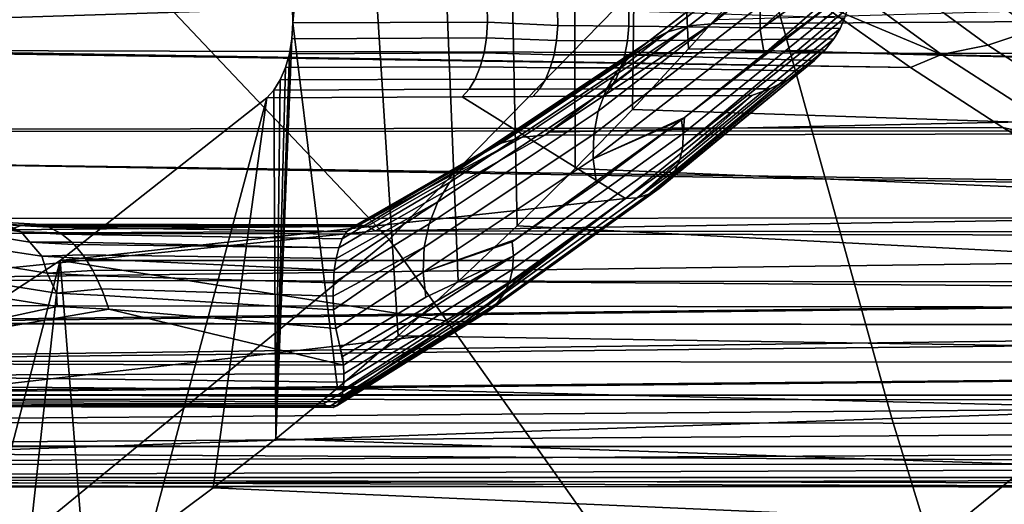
# Model space of a CAD drawing. Header units: metres. Extents: x -240 to 45, y -77 to 27.
# Tile 414 of 656: x -175.608 to -174.452, y -5.869 to -5.3. Entities that reach past the tile are written whole.
import ezdxf

# ---------------------------------------------------------------- set-up
doc = ezdxf.new("R2010")
doc.units = ezdxf.units.M
doc.layers.add('solid_102011X2', color=7, linetype='CONTINUOUS')

msp = doc.modelspace()

# ---------------------------------------------------------------- linework, layer by layer
at = {"layer": 'solid_102011X2'}
for points in [[(-174.757553, -5.261898, 299.296997), (-174.822418, -5.33463, 299.189056), (-174.874329, -4.24858, 299.102661), (-174.792664, -4.140142, 299.238586)], [(-174.888412, -5.405573, 299.079224), (-174.955566, -5.47485, 298.967468), (-174.958755, -4.354021, 298.962158), (-174.874329, -4.24858, 299.102661)], [(-174.888412, -5.405573, 299.079224), (-174.874329, -4.24858, 299.102661), (-174.822418, -5.33463, 299.189056)], [(-174.023788, -5.499332, 309.536682), (-174.571213, -4.941859, 308.426849), (-174.055435, -4.325553, 308.833588), (-173.421371, -4.889576, 310.015717)], [(-174.955566, -5.47485, 298.967468), (-175.023834, -5.542314, 298.853851), (-175.045975, -4.456494, 298.816986), (-174.958755, -4.354021, 298.962158)], [(-175.17421, -5.558501, 307.936584), (-175.707748, -4.995234, 306.818787), (-175.198181, -4.372285, 307.225128), (-174.571213, -4.941859, 308.426849)], [(-175.023834, -5.542314, 298.853851), (-175.093124, -5.607799, 298.738556), (-175.13588, -4.555586, 298.667389), (-175.045975, -4.456494, 298.816986)], [(-175.093124, -5.607799, 298.738556), (-175.163452, -5.67138, 298.62149), (-175.228394, -4.651095, 298.513397), (-175.13588, -4.555586, 298.667389)], [(-175.287628, -5.285416, 298.414825), (-175.228394, -4.651095, 298.513397), (-175.287079, -5.304049, 298.415741)], [(-175.163452, -5.67138, 298.62149), (-175.234848, -5.733016, 298.502655), (-175.287079, -5.304049, 298.415741), (-175.228394, -4.651095, 298.513397)], [(-174.848129, -4.761007, 347.797546), (-176.691635, -4.814331, 346.432526), (-176.562241, -5.3279, 346.281921), (-174.722214, -5.268893, 347.646942)], [(-174.780319, -6.113339, 308.881348), (-175.17421, -5.558501, 307.936584), (-174.571213, -4.941859, 308.426849), (-174.023788, -5.499332, 309.536682)], [(-175.930893, -6.179678, 307.266846), (-176.311295, -5.618965, 306.317657), (-175.707748, -4.995234, 306.818787), (-175.17421, -5.558501, 307.936584)], [(-178.174957, -5.156924, 291.743896), (-174.668152, -5.28115, 289.996704), (-174.561707, -5.356472, 290.173859), (-177.989868, -5.300267, 292.051941)], [(-174.869278, -5.325684, 297.421753), (-174.846573, -5.314421, 297.403259), (-174.654022, -5.165652, 297.723724), (-174.676437, -5.176699, 297.742706)], [(-174.846573, -5.314421, 297.403259), (-174.821732, -5.307549, 297.385345), (-174.629333, -5.158914, 297.705536), (-174.654022, -5.165652, 297.723724)], [(-174.821732, -5.307549, 297.385345), (-174.795288, -5.305195, 297.368591), (-174.629333, -5.158914, 297.705536)], [(-174.629333, -5.158914, 297.705536), (-174.795288, -5.305195, 297.368591), (-174.788452, -5.300263, 297.380005)], [(-174.416885, -5.312344, 290.061249), (-174.579437, -5.193245, 289.790741), (-174.526062, -5.168911, 289.77005), (-174.364029, -5.287633, 290.039703)], [(-174.889297, -5.341063, 297.440399), (-174.869278, -5.325684, 297.421753), (-174.676437, -5.176699, 297.742706), (-174.69606, -5.191782, 297.761993)], [(-174.906097, -5.360178, 297.458771), (-174.889297, -5.341063, 297.440399), (-174.69606, -5.191782, 297.761993), (-174.712402, -5.21053, 297.781128)], [(-174.795288, -5.305195, 297.368591), (-171.414566, -5.281319, 295.411591), (-171.310242, -5.201414, 295.585205), (-174.788452, -5.300263, 297.380005)], [(-174.470932, -5.330262, 290.086304), (-174.633835, -5.21089, 289.815186), (-174.579437, -5.193245, 289.790741), (-174.416885, -5.312344, 290.061249)], [(-170.958588, -5.321913, 299.077545), (-170.737427, -5.211436, 299.088623), (-178.045395, -5.225366, 303.461823)], [(-174.919312, -5.38256, 297.476349), (-174.906097, -5.360178, 297.458771), (-174.712402, -5.21053, 297.781128), (-174.725052, -5.232481, 297.799652)], [(-174.738251, -5.311832, 297.847076), (-174.738129, -5.283763, 297.833038), (-174.637772, -5.205101, 298.005066), (-174.639252, -5.222873, 298.010468)], [(-172.867676, -5.210632, 348.987518), (-174.722214, -5.268893, 347.646942), (-174.583664, -5.768664, 347.481232), (-172.73291, -5.704881, 348.821838)], [(-174.525314, -5.34111, 290.114502), (-174.688446, -5.221573, 289.842987), (-174.633835, -5.21089, 289.815186), (-174.470932, -5.330262, 290.086304)], [(-171.013687, -5.349365, 299.073975), (-170.958588, -5.321913, 299.077545), (-178.045395, -5.225366, 303.461823), (-178.139725, -5.329855, 303.381866)], [(-174.738251, -5.311832, 297.847076), (-174.639252, -5.222873, 298.010468), (-174.638519, -5.239838, 298.016296)], [(-174.525314, -5.34111, 290.114502), (-174.668152, -5.28115, 289.996704), (-174.688446, -5.221573, 289.842987)], [(-174.928574, -5.407656, 297.492767), (-174.919312, -5.38256, 297.476349), (-174.725052, -5.232481, 297.799652), (-174.733704, -5.257093, 297.817108)], [(-174.738251, -5.311832, 297.847076), (-174.638519, -5.239838, 298.016296), (-174.635849, -5.25517, 298.022095), (-174.733551, -5.340217, 297.85965)], [(-174.933685, -5.434848, 297.507568), (-174.928574, -5.407656, 297.492767), (-174.733704, -5.257093, 297.817108), (-174.738129, -5.283763, 297.833038)], [(-174.757553, -5.261898, 299.296997), (-172.80246, -5.297648, 298.050781), (-172.979126, -5.376948, 297.993103), (-174.822418, -5.33463, 299.189056)], [(-174.733551, -5.340217, 297.85965), (-174.635849, -5.25517, 298.022095), (-174.634216, -5.265704, 298.026001)], [(-174.722214, -5.268893, 347.646942), (-176.562241, -5.3279, 346.281921), (-176.419846, -5.833262, 346.116211), (-174.583664, -5.768664, 347.481232)], [(-174.826981, -5.415114, 297.704193), (-174.634216, -5.265704, 298.026001), (-174.634171, -5.276036, 298.029266), (-174.828598, -5.434059, 297.704437)], [(-174.826981, -5.415114, 297.704193), (-174.733551, -5.340217, 297.85965), (-174.634216, -5.265704, 298.026001)], [(-175.058533, -5.303115, 298.280914), (-175.059128, -5.284519, 298.280029), (-175.287628, -5.285416, 298.414825), (-175.287079, -5.304049, 298.415741)], [(-174.976273, -5.289025, 298.232605), (-175.059128, -5.284519, 298.280029), (-175.058533, -5.303115, 298.280914), (-174.976074, -5.306917, 298.232666)], [(-174.985962, -5.43248, 297.05127), (-171.521011, -5.356629, 295.234436), (-171.414566, -5.281319, 295.411591), (-174.795288, -5.305195, 297.368591)], [(-174.934525, -5.463469, 297.520416), (-174.933685, -5.434848, 297.507568), (-174.738129, -5.283763, 297.833038), (-174.738251, -5.311832, 297.847076)], [(-174.829269, -5.449702, 297.712097), (-174.828598, -5.434059, 297.704437), (-174.634171, -5.276036, 298.029266), (-174.635742, -5.286941, 298.032196)], [(-174.525314, -5.34111, 290.114502), (-174.561707, -5.356472, 290.173859), (-174.668152, -5.28115, 289.996704)], [(-174.892639, -5.290241, 298.184021), (-174.976273, -5.289025, 298.232605), (-174.976074, -5.306917, 298.232666), (-174.892654, -5.307874, 298.183868)], [(-174.892639, -5.290241, 298.184021), (-174.892654, -5.307874, 298.183868), (-174.644409, -5.310412, 298.036926), (-174.639084, -5.298393, 298.03479)], [(-174.829269, -5.449702, 297.712097), (-174.635742, -5.286941, 298.032196), (-174.639084, -5.298393, 298.03479)], [(-177.982635, -5.305471, 292.063965), (-177.989868, -5.300267, 292.051941), (-174.561707, -5.356472, 290.173859)], [(-177.792435, -5.432434, 292.380524), (-177.982635, -5.305471, 292.063965), (-174.561707, -5.356472, 290.173859), (-174.453217, -5.427042, 290.354431)], [(-175.234848, -5.733016, 298.502655), (-175.307266, -5.79259, 298.382141), (-175.288315, -5.322586, 298.413696), (-175.287079, -5.304049, 298.415741)], [(-175.059692, -5.321586, 298.278809), (-175.058533, -5.303115, 298.280914), (-175.287079, -5.304049, 298.415741), (-175.288315, -5.322586, 298.413696)], [(-174.976074, -5.306917, 298.232666), (-175.058533, -5.303115, 298.280914), (-175.059692, -5.321586, 298.278809), (-174.977463, -5.324553, 298.22998)], [(-174.821732, -5.307549, 297.385345), (-174.846573, -5.314421, 297.403259), (-175.042694, -5.445063, 297.076874), (-175.01767, -5.438078, 297.059265)], [(-174.821732, -5.307549, 297.385345), (-175.01767, -5.438078, 297.059265), (-174.991196, -5.435708, 297.042572)], [(-174.821732, -5.307549, 297.385345), (-174.991196, -5.435708, 297.042572), (-174.985962, -5.43248, 297.05127)], [(-174.821732, -5.307549, 297.385345), (-174.985962, -5.43248, 297.05127), (-174.795288, -5.305195, 297.368591)], [(-174.892654, -5.307874, 298.183868), (-174.976074, -5.306917, 298.232666), (-174.977463, -5.324553, 298.22998), (-174.894226, -5.325211, 298.181061)], [(-174.892654, -5.307874, 298.183868), (-174.894226, -5.325211, 298.181061), (-174.651917, -5.322813, 298.038544), (-174.644409, -5.310412, 298.036926)], [(-174.829269, -5.449702, 297.712097), (-174.639084, -5.298393, 298.03479), (-174.644409, -5.310412, 298.036926), (-174.832565, -5.464378, 297.720886)], [(-174.846573, -5.314421, 297.403259), (-174.869278, -5.325684, 297.421753), (-175.065674, -5.456512, 297.09491), (-175.042694, -5.445063, 297.076874)], [(-174.738251, -5.311832, 297.847076), (-174.733551, -5.340217, 297.85965), (-174.826981, -5.415114, 297.704193), (-174.934525, -5.463469, 297.520416)], [(-174.838409, -5.477644, 297.73056), (-174.832565, -5.464378, 297.720886), (-174.644409, -5.310412, 298.036926), (-174.651917, -5.322813, 298.038544)], [(-174.305756, -5.436739, 290.361206), (-174.470932, -5.330262, 290.086304), (-174.416885, -5.312344, 290.061249), (-174.25209, -5.418582, 290.335541)], [(-171.173889, -5.429104, 299.061615), (-171.013687, -5.349365, 299.073975), (-178.139725, -5.329855, 303.381866), (-178.235535, -5.432661, 303.299744)], [(-175.307266, -5.79259, 298.382141), (-175.291275, -5.340218, 298.408752), (-175.288315, -5.322586, 298.413696)], [(-175.062576, -5.339291, 298.273804), (-175.059692, -5.321586, 298.278809), (-175.288315, -5.322586, 298.413696), (-175.291275, -5.340218, 298.408752)], [(-174.869278, -5.325684, 297.421753), (-174.889297, -5.341063, 297.440399), (-175.08606, -5.472144, 297.112946), (-175.065674, -5.456512, 297.09491)], [(-174.977463, -5.324553, 298.22998), (-175.059692, -5.321586, 298.278809), (-175.062576, -5.339291, 298.273804), (-174.980423, -5.341368, 298.22464)], [(-174.894226, -5.325211, 298.181061), (-174.977463, -5.324553, 298.22998), (-174.980423, -5.341368, 298.22464), (-174.897339, -5.341712, 298.17569)], [(-174.897339, -5.341712, 298.17569), (-174.661835, -5.335469, 298.03949), (-174.651917, -5.322813, 298.038544), (-174.894226, -5.325211, 298.181061)], [(-174.838409, -5.477644, 297.73056), (-174.651917, -5.322813, 298.038544), (-174.661835, -5.335469, 298.03949)], [(-174.359909, -5.447732, 290.389771), (-174.525314, -5.34111, 290.114502), (-174.470932, -5.330262, 290.086304), (-174.305756, -5.436739, 290.361206)], [(-175.307266, -5.79259, 298.382141), (-175.295914, -5.356573, 298.401031), (-175.291275, -5.340218, 298.408752)], [(-175.067078, -5.355616, 298.266052), (-175.062576, -5.339291, 298.273804), (-175.291275, -5.340218, 298.408752), (-175.295914, -5.356573, 298.401031)], [(-174.889297, -5.341063, 297.440399), (-174.906097, -5.360178, 297.458771), (-175.103348, -5.491575, 297.130493), (-175.08606, -5.472144, 297.112946)], [(-174.980423, -5.341368, 298.22464), (-175.062576, -5.339291, 298.273804), (-175.067078, -5.355616, 298.266052), (-174.984848, -5.356823, 298.216766)], [(-174.897339, -5.341712, 298.17569), (-174.980423, -5.341368, 298.22464), (-174.984848, -5.356823, 298.216766), (-174.901871, -5.356865, 298.167908)], [(-174.897339, -5.341712, 298.17569), (-174.901871, -5.356865, 298.167908), (-174.689514, -5.360302, 298.038757), (-174.674362, -5.348098, 298.039581)], [(-174.897339, -5.341712, 298.17569), (-174.674362, -5.348098, 298.039581), (-174.661835, -5.335469, 298.03949)], [(-174.822418, -5.33463, 299.189056), (-172.987534, -5.380699, 297.990204), (-173.17099, -5.46219, 297.923492), (-174.888412, -5.405573, 299.079224)], [(-174.838409, -5.477644, 297.73056), (-174.661835, -5.335469, 298.03949), (-174.674362, -5.348098, 298.039581), (-174.846634, -5.489095, 297.740845)], [(-174.822418, -5.33463, 299.189056), (-172.979126, -5.376948, 297.993103), (-172.987534, -5.380699, 297.990204)], [(-174.525314, -5.34111, 290.114502), (-174.359909, -5.447732, 290.389771), (-174.453217, -5.427042, 290.354431), (-174.561707, -5.356472, 290.173859)], [(-174.846634, -5.489095, 297.740845), (-174.674362, -5.348098, 298.039581), (-174.689514, -5.360302, 298.038757), (-174.856964, -5.498384, 297.751343)], [(-175.307266, -5.79259, 298.382141), (-175.302048, -5.371004, 298.390839), (-175.295914, -5.356573, 298.401031)], [(-175.067078, -5.355616, 298.266052), (-175.295914, -5.356573, 298.401031), (-175.302048, -5.371004, 298.390839), (-175.073059, -5.369993, 298.255829)], [(-174.906097, -5.360178, 297.458771), (-174.919312, -5.38256, 297.476349), (-175.117096, -5.514325, 297.147186), (-175.103348, -5.491575, 297.130493)], [(-174.984848, -5.356823, 298.216766), (-175.067078, -5.355616, 298.266052), (-175.073059, -5.369993, 298.255829), (-174.990585, -5.370425, 298.206665)], [(-174.991196, -5.435708, 297.042572), (-171.629501, -5.427185, 295.053864), (-171.521011, -5.356629, 295.234436), (-174.985962, -5.43248, 297.05127)], [(-174.901871, -5.356865, 298.167908), (-174.984848, -5.356823, 298.216766), (-174.990585, -5.370425, 298.206665), (-174.9077, -5.370199, 298.157928)], [(-174.901871, -5.356865, 298.167908), (-174.9077, -5.370199, 298.157928), (-174.707153, -5.371564, 298.036896), (-174.689514, -5.360302, 298.038757)], [(-174.856964, -5.498384, 297.751343), (-174.689514, -5.360302, 298.038757), (-174.707153, -5.371564, 298.036896), (-174.86911, -5.505228, 297.761841)], [(-175.080292, -5.381926, 298.2435), (-175.073059, -5.369993, 298.255829), (-175.302048, -5.371004, 298.390839), (-175.309372, -5.38287, 298.378632)], [(-175.307266, -5.79259, 298.382141), (-175.309372, -5.38287, 298.378632), (-175.302048, -5.371004, 298.390839)], [(-174.990585, -5.370425, 298.206665), (-175.073059, -5.369993, 298.255829), (-175.080292, -5.381926, 298.2435), (-174.997452, -5.381737, 298.194611)], [(-174.9077, -5.370199, 298.157928), (-174.990585, -5.370425, 298.206665), (-174.997452, -5.381737, 298.194611), (-174.914627, -5.381299, 298.146118)], [(-174.9077, -5.370199, 298.157928), (-174.914627, -5.381299, 298.146118), (-174.726837, -5.381323, 298.033936), (-174.707153, -5.371564, 298.036896)], [(-174.86911, -5.505228, 297.761841), (-174.707153, -5.371564, 298.036896), (-174.726837, -5.381323, 298.033936), (-174.882675, -5.509419, 297.771942)], [(-175.307266, -5.79259, 298.382141), (-175.380768, -5.850144, 298.259827), (-175.317764, -5.391954, 298.364685), (-175.309372, -5.38287, 298.378632)], [(-175.309372, -5.38287, 298.378632), (-175.317764, -5.391954, 298.364685), (-175.088516, -5.390999, 298.229462), (-175.080292, -5.381926, 298.2435)], [(-174.919312, -5.38256, 297.476349), (-174.928574, -5.407656, 297.492767), (-175.126999, -5.539834, 297.162567), (-175.117096, -5.514325, 297.147186)], [(-174.997452, -5.381737, 298.194611), (-175.080292, -5.381926, 298.2435), (-175.088516, -5.390999, 298.229462), (-175.005234, -5.39039, 298.18103)], [(-174.896576, -5.510295, 297.782501), (-174.747955, -5.389093, 298.029877), (-175.005234, -5.39039, 298.18103), (-175.088516, -5.390999, 298.229462)], [(-174.914627, -5.381299, 298.146118), (-174.997452, -5.381737, 298.194611), (-175.005234, -5.39039, 298.18103), (-174.922455, -5.389818, 298.132812)], [(-174.747955, -5.389093, 298.029877), (-174.922455, -5.389818, 298.132812), (-175.005234, -5.39039, 298.18103)], [(-174.914627, -5.381299, 298.146118), (-174.922455, -5.389818, 298.132812), (-174.747955, -5.389093, 298.029877), (-174.726837, -5.381323, 298.033936)], [(-174.882675, -5.509419, 297.771942), (-174.747955, -5.389093, 298.029877), (-174.896576, -5.510295, 297.782501)], [(-174.882675, -5.509419, 297.771942), (-174.726837, -5.381323, 298.033936), (-174.747955, -5.389093, 298.029877)], [(-175.560333, -5.582982, 297.960968), (-174.896576, -5.510295, 297.782501), (-175.088516, -5.390999, 298.229462), (-175.317764, -5.391954, 298.364685)], [(-175.455292, -5.905663, 298.135773), (-175.530762, -5.95897, 298.010193), (-175.560333, -5.582982, 297.960968), (-175.317764, -5.391954, 298.364685)], [(-175.455292, -5.905663, 298.135773), (-175.317764, -5.391954, 298.364685), (-175.380768, -5.850144, 298.259827)], [(-174.928574, -5.407656, 297.492767), (-174.933685, -5.434848, 297.507568), (-175.132782, -5.567475, 297.176239), (-175.126999, -5.539834, 297.162567)], [(-174.888412, -5.405573, 299.079224), (-173.17099, -5.46219, 297.923492), (-173.352737, -5.541898, 297.850708), (-174.955566, -5.47485, 298.967468)], [(-175.029587, -5.56105, 297.367004), (-174.830582, -5.4179, 297.698181), (-174.828598, -5.434059, 297.704437), (-175.028015, -5.577495, 297.372559)], [(-175.029587, -5.56105, 297.367004), (-174.930573, -5.492482, 297.531769), (-174.830582, -5.4179, 297.698181)], [(-174.934525, -5.463469, 297.520416), (-174.826981, -5.415114, 297.704193), (-174.830582, -5.4179, 297.698181)], [(-174.934525, -5.463469, 297.520416), (-174.830582, -5.4179, 297.698181), (-174.930573, -5.492482, 297.531769)], [(-174.828598, -5.434059, 297.704437), (-174.830582, -5.4179, 297.698181), (-174.826981, -5.415114, 297.704193)], [(-171.383133, -5.533055, 299.040802), (-178.235535, -5.432661, 303.299744), (-178.332809, -5.533798, 303.215485)], [(-171.383133, -5.533055, 299.040802), (-171.173889, -5.429104, 299.061615), (-178.235535, -5.432661, 303.299744)], [(-177.786728, -5.435947, 292.390015), (-177.792435, -5.432434, 292.380524), (-174.453217, -5.427042, 290.354431), (-174.342789, -5.492676, 290.538208)], [(-175.189941, -5.548115, 296.711792), (-171.739914, -5.4928, 294.870117), (-171.629501, -5.427185, 295.053864), (-174.991196, -5.435708, 297.042572)], [(-174.933685, -5.434848, 297.507568), (-174.934525, -5.463469, 297.520416), (-175.134308, -5.596567, 297.187927), (-175.132782, -5.567475, 297.176239)], [(-175.028015, -5.577495, 297.372559), (-174.828598, -5.434059, 297.704437), (-174.829269, -5.449702, 297.712097), (-175.029068, -5.59342, 297.379578)], [(-174.359909, -5.447732, 290.389771), (-174.342789, -5.492676, 290.538208), (-174.453217, -5.427042, 290.354431)], [(-177.786728, -5.435947, 292.390015), (-174.342789, -5.492676, 290.538208), (-174.230545, -5.553219, 290.725006), (-177.588379, -5.548115, 292.720123)], [(-175.042694, -5.445063, 297.076874), (-175.216919, -5.54352, 296.824402), (-175.208939, -5.541282, 296.788055)], [(-175.042694, -5.445063, 297.076874), (-175.065674, -5.456512, 297.09491), (-175.216919, -5.54352, 296.824402)], [(-175.01767, -5.438078, 297.059265), (-175.208939, -5.541282, 296.788055), (-175.19989, -5.542753, 296.750183)], [(-175.01767, -5.438078, 297.059265), (-175.042694, -5.445063, 297.076874), (-175.208939, -5.541282, 296.788055)], [(-175.19989, -5.542753, 296.750183), (-175.189941, -5.548115, 296.711792), (-174.991196, -5.435708, 297.042572), (-175.01767, -5.438078, 297.059265)], [(-175.065674, -5.456512, 297.09491), (-175.08606, -5.472144, 297.112946), (-175.229172, -5.557481, 296.889221), (-175.223679, -5.549092, 296.858337)], [(-175.065674, -5.456512, 297.09491), (-175.223679, -5.549092, 296.858337), (-175.216919, -5.54352, 296.824402)], [(-175.029068, -5.59342, 297.379578), (-174.829269, -5.449702, 297.712097), (-174.832565, -5.464378, 297.720886), (-175.03273, -5.608362, 297.387756)], [(-174.934525, -5.463469, 297.520416), (-174.930573, -5.492482, 297.531769), (-175.025833, -5.558546, 297.37323), (-175.134308, -5.596567, 297.187927)], [(-175.03273, -5.608362, 297.387756), (-174.832565, -5.464378, 297.720886), (-174.838409, -5.477644, 297.73056), (-175.03891, -5.621867, 297.396881)], [(-175.08606, -5.472144, 297.112946), (-175.103348, -5.491575, 297.130493), (-175.233383, -5.568118, 296.916626), (-175.229172, -5.557481, 296.889221)], [(-175.03891, -5.621867, 297.396881), (-174.838409, -5.477644, 297.73056), (-174.846634, -5.489095, 297.740845), (-175.047424, -5.633524, 297.406677)], [(-174.955566, -5.47485, 298.967468), (-173.352737, -5.541898, 297.850708), (-173.531998, -5.619296, 297.772278), (-175.023834, -5.542314, 298.853851)], [(-175.103348, -5.491575, 297.130493), (-175.117096, -5.514325, 297.147186), (-175.236465, -5.580532, 296.940674), (-175.233383, -5.568118, 296.916626)], [(-175.189941, -5.548115, 296.711792), (-171.852142, -5.55332, 294.68335), (-171.739914, -5.4928, 294.870117)], [(-175.047424, -5.633524, 297.406677), (-174.846634, -5.489095, 297.740845), (-174.856964, -5.498384, 297.751343), (-175.057983, -5.642981, 297.416809)], [(-175.029587, -5.56105, 297.367004), (-175.025833, -5.558546, 297.37323), (-174.930573, -5.492482, 297.531769)], [(-175.057983, -5.642981, 297.416809), (-174.856964, -5.498384, 297.751343), (-174.86911, -5.505228, 297.761841), (-175.070297, -5.649948, 297.427002)], [(-174.681534, -6.670349, 309.446228), (-174.780319, -6.113339, 308.881348), (-174.023788, -5.499332, 309.536682), (-173.616226, -6.04834, 310.476532)], [(-175.560333, -5.582982, 297.960968), (-174.99382, -5.582958, 297.620667), (-174.896576, -5.510295, 297.782501)], [(-175.117096, -5.514325, 297.147186), (-175.126999, -5.539834, 297.162567), (-175.239578, -5.609117, 296.978973), (-175.238495, -5.594289, 296.961365)], [(-175.117096, -5.514325, 297.147186), (-175.238495, -5.594289, 296.961365), (-175.236465, -5.580532, 296.940674)], [(-175.083969, -5.654215, 297.43692), (-175.070297, -5.649948, 297.427002), (-174.86911, -5.505228, 297.761841), (-174.882675, -5.509419, 297.771942)], [(-175.083969, -5.654215, 297.43692), (-174.882675, -5.509419, 297.771942), (-174.896576, -5.510295, 297.782501)], [(-175.083969, -5.654215, 297.43692), (-174.896576, -5.510295, 297.782501), (-174.99382, -5.582958, 297.620667)], [(-171.59964, -5.640705, 299.012909), (-171.383133, -5.533055, 299.040802), (-178.332809, -5.533798, 303.215485), (-178.431503, -5.633268, 303.129028)], [(-175.6064, -5.549442, 297.105133), (-175.655502, -5.541869, 297.1297), (-175.67276, -5.533076, 297.105347), (-175.622604, -5.541172, 297.080627)], [(-175.589386, -5.540383, 297.026886), (-175.637009, -5.537668, 297.054199), (-175.651489, -5.538773, 297.027618), (-175.605209, -5.541398, 297.001068)], [(-175.605209, -5.541398, 297.001068), (-175.651489, -5.538773, 297.027618), (-175.644989, -5.546187, 296.990082), (-175.620773, -5.546966, 296.975708)], [(-175.637009, -5.537668, 297.054199), (-175.589386, -5.540383, 297.026886), (-175.575607, -5.543266, 297.049377), (-175.622604, -5.541172, 297.080627)], [(-177.588379, -5.548115, 292.720123), (-174.230545, -5.553219, 290.725006), (-174.116623, -5.608521, 290.914612), (-177.90863, -5.603424, 293.16806)], [(-175.19989, -5.542753, 296.750183), (-175.620773, -5.546966, 296.975708), (-175.735779, -5.603425, 296.784271), (-175.189941, -5.548115, 296.711792)], [(-175.189941, -5.548115, 296.711792), (-175.735779, -5.603425, 296.784271), (-171.852142, -5.55332, 294.68335)], [(-175.649841, -5.552806, 297.157715), (-175.655502, -5.541869, 297.1297), (-175.6064, -5.549442, 297.105133), (-175.596313, -5.56148, 297.131134)], [(-175.575607, -5.543266, 297.049377), (-175.573669, -5.543955, 297.052551), (-175.622604, -5.541172, 297.080627)], [(-175.560898, -5.550391, 297.073395), (-175.6064, -5.549442, 297.105133), (-175.622604, -5.541172, 297.080627), (-175.573669, -5.543955, 297.052551)], [(-175.19989, -5.542753, 296.750183), (-175.605209, -5.541398, 297.001068), (-175.620773, -5.546966, 296.975708)], [(-175.560898, -5.550391, 297.073395), (-175.558426, -5.552031, 297.077454), (-175.6064, -5.549442, 297.105133)], [(-175.546906, -5.561518, 297.096283), (-175.596313, -5.56148, 297.131134), (-175.6064, -5.549442, 297.105133), (-175.558426, -5.552031, 297.077454)], [(-175.208939, -5.541282, 296.788055), (-175.589386, -5.540383, 297.026886), (-175.605209, -5.541398, 297.001068)], [(-175.19989, -5.542753, 296.750183), (-175.208939, -5.541282, 296.788055), (-175.605209, -5.541398, 297.001068)], [(-175.216919, -5.54352, 296.824402), (-175.575607, -5.543266, 297.049377), (-175.589386, -5.540383, 297.026886)], [(-175.208939, -5.541282, 296.788055), (-175.216919, -5.54352, 296.824402), (-175.589386, -5.540383, 297.026886)], [(-175.216919, -5.54352, 296.824402), (-175.223679, -5.549092, 296.858337), (-175.573669, -5.543955, 297.052551), (-175.575607, -5.543266, 297.049377)], [(-175.223679, -5.549092, 296.858337), (-175.560898, -5.550391, 297.073395), (-175.573669, -5.543955, 297.052551)], [(-175.223679, -5.549092, 296.858337), (-175.229172, -5.557481, 296.889221), (-175.558426, -5.552031, 297.077454), (-175.560898, -5.550391, 297.073395)], [(-175.126999, -5.539834, 297.162567), (-175.132782, -5.567475, 297.176239), (-175.239853, -5.624772, 296.993683), (-175.239578, -5.609117, 296.978973)], [(-175.093124, -5.607799, 298.738556), (-175.023834, -5.542314, 298.853851), (-173.531998, -5.619296, 297.772278)], [(-175.83754, -6.742451, 307.83902), (-175.930893, -6.179678, 307.266846), (-175.17421, -5.558501, 307.936584), (-174.780319, -6.113339, 308.881348)], [(-175.852356, -5.654364, 296.590271), (-171.966034, -5.608599, 294.493774), (-171.852142, -5.55332, 294.68335), (-175.735779, -5.603425, 296.784271)], [(-175.582031, -5.578135, 297.152405), (-175.634445, -5.570093, 297.178925), (-175.649841, -5.552806, 297.157715), (-175.596313, -5.56148, 297.131134)], [(-175.546906, -5.561518, 297.096283), (-175.544006, -5.564425, 297.101044), (-175.596313, -5.56148, 297.131134)], [(-175.53392, -5.576413, 297.117554), (-175.582031, -5.578135, 297.152405), (-175.596313, -5.56148, 297.131134), (-175.544006, -5.564425, 297.101044)], [(-175.233383, -5.568118, 296.916626), (-175.546906, -5.561518, 297.096283), (-175.558426, -5.552031, 297.077454), (-175.229172, -5.557481, 296.889221)], [(-175.233383, -5.568118, 296.916626), (-175.544006, -5.564425, 297.101044), (-175.546906, -5.561518, 297.096283)], [(-175.134308, -5.596567, 297.187927), (-175.025833, -5.558546, 297.37323), (-175.029587, -5.56105, 297.367004)], [(-175.134308, -5.596567, 297.187927), (-175.029587, -5.56105, 297.367004), (-175.028015, -5.577495, 297.372559), (-175.131119, -5.626122, 297.198029)], [(-175.633667, -5.588341, 297.203888), (-175.634445, -5.570093, 297.178925), (-175.582031, -5.578135, 297.152405), (-175.575684, -5.597767, 297.174835)], [(-175.236465, -5.580532, 296.940674), (-175.53392, -5.576413, 297.117554), (-175.544006, -5.564425, 297.101044), (-175.233383, -5.568118, 296.916626)], [(-175.132782, -5.567475, 297.176239), (-175.239349, -5.640929, 297.005585), (-175.239853, -5.624772, 296.993683)], [(-175.132782, -5.567475, 297.176239), (-175.134308, -5.596567, 297.187927), (-175.236832, -5.662988, 297.018982), (-175.239349, -5.640929, 297.005585)], [(-175.560333, -5.582982, 297.960968), (-175.81456, -5.749727, 297.537872), (-175.121078, -5.670504, 297.408875), (-175.098495, -5.655583, 297.446442)], [(-175.684433, -6.058805, 297.754425), (-175.762558, -6.105274, 297.62442), (-175.81456, -5.749727, 297.537872), (-175.560333, -5.582982, 297.960968)], [(-175.684433, -6.058805, 297.754425), (-175.560333, -5.582982, 297.960968), (-175.607117, -6.009986, 297.883118)], [(-175.607117, -6.009986, 297.883118), (-175.560333, -5.582982, 297.960968), (-175.530762, -5.95897, 298.010193)], [(-175.53392, -5.576413, 297.117554), (-175.530746, -5.580855, 297.122772), (-175.582031, -5.578135, 297.152405)], [(-175.522186, -5.594762, 297.13678), (-175.575684, -5.597767, 297.174835), (-175.582031, -5.578135, 297.152405), (-175.530746, -5.580855, 297.122772)], [(-175.560333, -5.582982, 297.960968), (-175.098495, -5.655583, 297.446442), (-174.99382, -5.582958, 297.620667)], [(-175.238495, -5.594289, 296.961365), (-175.530746, -5.580855, 297.122772), (-175.53392, -5.576413, 297.117554), (-175.236465, -5.580532, 296.940674)], [(-175.238495, -5.594289, 296.961365), (-175.522186, -5.594762, 297.13678), (-175.530746, -5.580855, 297.122772)], [(-175.131119, -5.626122, 297.198029), (-175.028015, -5.577495, 297.372559), (-175.229004, -5.695818, 297.036438), (-175.231522, -5.685421, 297.030914)], [(-175.028015, -5.577495, 297.372559), (-175.227692, -5.706061, 297.042572), (-175.229004, -5.695818, 297.036438)], [(-175.227249, -5.716156, 297.05011), (-175.227692, -5.706061, 297.042572), (-175.028015, -5.577495, 297.372559), (-175.029068, -5.59342, 297.379578)], [(-175.083969, -5.654215, 297.43692), (-174.99382, -5.582958, 297.620667), (-175.098495, -5.655583, 297.446442)], [(-175.564667, -5.621283, 297.19101), (-175.621643, -5.612521, 297.220032), (-175.633667, -5.588341, 297.203888), (-175.575684, -5.597767, 297.174835)], [(-175.522186, -5.594762, 297.13678), (-175.518921, -5.600943, 297.14212), (-175.575684, -5.597767, 297.174835)], [(-175.238495, -5.594289, 296.961365), (-175.239578, -5.609117, 296.978973), (-175.518921, -5.600943, 297.14212), (-175.522186, -5.594762, 297.13678)], [(-175.134308, -5.596567, 297.187927), (-175.131119, -5.626122, 297.198029), (-175.231522, -5.685421, 297.030914), (-175.236832, -5.662988, 297.018982)], [(-175.227386, -5.725864, 297.059967), (-175.227249, -5.716156, 297.05011), (-175.029068, -5.59342, 297.379578), (-175.03273, -5.608362, 297.387756)], [(-177.90863, -5.603424, 293.16806), (-174.116623, -5.608521, 290.914612), (-174.00116, -5.658421, 291.10675), (-177.792068, -5.654364, 293.362061)], [(-175.970383, -5.699669, 296.39386), (-172.081467, -5.65848, 294.301666), (-171.966034, -5.608599, 294.493774), (-175.857285, -5.656381, 296.582092)], [(-175.852356, -5.654364, 296.590271), (-175.857285, -5.656381, 296.582092), (-171.966034, -5.608599, 294.493774)], [(-175.511978, -5.616178, 297.153534), (-175.564667, -5.621283, 297.19101), (-175.575684, -5.597767, 297.174835), (-175.518921, -5.600943, 297.14212)], [(-175.239853, -5.624772, 296.993683), (-175.511978, -5.616178, 297.153534), (-175.518921, -5.600943, 297.14212), (-175.239578, -5.609117, 296.978973)], [(-175.229752, -5.74263, 297.086823), (-175.228195, -5.734782, 297.072174), (-175.03273, -5.608362, 297.387756), (-175.03891, -5.621867, 297.396881)], [(-175.228195, -5.734782, 297.072174), (-175.227386, -5.725864, 297.059967), (-175.03273, -5.608362, 297.387756)], [(-175.093124, -5.607799, 298.738556), (-173.531998, -5.619296, 297.772278), (-173.708572, -5.694191, 297.688324), (-175.163452, -5.67138, 298.62149)], [(-175.564667, -5.621283, 297.19101), (-175.56398, -5.636904, 297.202393), (-175.626343, -5.627263, 297.234192), (-175.621643, -5.612521, 297.220032)], [(-175.511978, -5.616178, 297.153534), (-175.508835, -5.624228, 297.158691), (-175.564667, -5.621283, 297.19101)], [(-175.511978, -5.616178, 297.153534), (-175.239853, -5.624772, 296.993683), (-175.239349, -5.640929, 297.005585), (-175.508835, -5.624228, 297.158691)], [(-175.626343, -5.627263, 297.234192), (-175.56398, -5.636904, 297.202393), (-175.874207, -5.704081, 297.438599)], [(-175.564667, -5.621283, 297.19101), (-175.508835, -5.624228, 297.158691), (-175.50351, -5.640209, 297.16748), (-175.56398, -5.636904, 297.202393)], [(-175.508835, -5.624228, 297.158691), (-175.239349, -5.640929, 297.005585), (-175.236832, -5.662988, 297.018982), (-175.50351, -5.640209, 297.16748)], [(-175.232178, -5.749056, 297.104034), (-175.229752, -5.74263, 297.086823), (-175.03891, -5.621867, 297.396881), (-175.047424, -5.633524, 297.406677)], [(-171.814056, -5.747833, 298.977814), (-171.59964, -5.640705, 299.012909), (-178.531387, -5.730823, 303.040497), (-178.546051, -5.74488, 303.027435)], [(-171.59964, -5.640705, 299.012909), (-178.431503, -5.633268, 303.129028), (-178.531387, -5.730823, 303.040497)], [(-175.56398, -5.636904, 297.202393), (-175.50351, -5.640209, 297.16748), (-175.874207, -5.704081, 297.438599)], [(-175.50351, -5.640209, 297.16748), (-175.227692, -5.706061, 297.042572), (-175.874207, -5.704081, 297.438599)], [(-175.50351, -5.640209, 297.16748), (-175.236832, -5.662988, 297.018982), (-175.231522, -5.685421, 297.030914), (-175.227692, -5.706061, 297.042572)], [(-175.239883, -5.75577, 297.145691), (-175.23555, -5.753607, 297.123779), (-175.057983, -5.642981, 297.416809), (-175.070297, -5.649948, 297.427002)], [(-175.23555, -5.753607, 297.123779), (-175.232178, -5.749056, 297.104034), (-175.047424, -5.633524, 297.406677), (-175.057983, -5.642981, 297.416809)], [(-177.787857, -5.65609, 293.36908), (-177.792068, -5.654364, 293.362061), (-174.00116, -5.658421, 291.10675)], [(-175.245102, -5.755129, 297.168884), (-175.239883, -5.75577, 297.145691), (-175.070297, -5.649948, 297.427002), (-175.083969, -5.654215, 297.43692)], [(-175.245102, -5.755129, 297.168884), (-175.083969, -5.654215, 297.43692), (-175.098495, -5.655583, 297.446442)], [(-177.787857, -5.65609, 293.36908), (-174.00116, -5.658421, 291.10675), (-173.884277, -5.702795, 291.30127), (-177.674042, -5.699669, 293.558472)], [(-176.089676, -5.7392, 296.195312), (-172.198318, -5.702837, 294.107208), (-172.081467, -5.65848, 294.301666), (-175.970383, -5.699669, 296.39386)], [(-175.245102, -5.755129, 297.168884), (-175.098495, -5.655583, 297.446442), (-175.121078, -5.670504, 297.408875)], [(-175.81456, -5.749727, 297.537872), (-175.251053, -5.751472, 297.192566), (-175.121078, -5.670504, 297.408875)], [(-175.245102, -5.755129, 297.168884), (-175.121078, -5.670504, 297.408875), (-175.251053, -5.751472, 297.192566)], [(-175.163452, -5.67138, 298.62149), (-173.708572, -5.694191, 297.688324), (-173.881699, -5.76613, 297.599396), (-175.234848, -5.733016, 298.502655)], [(-175.231522, -5.685421, 297.030914), (-175.229004, -5.695818, 297.036438), (-175.227692, -5.706061, 297.042572)], [(-177.674042, -5.699669, 293.558472), (-173.884277, -5.702795, 291.30127), (-173.76619, -5.741505, 291.497803), (-177.554749, -5.739201, 293.757019)], [(-176.210052, -5.772847, 295.994965), (-172.316391, -5.741533, 293.910706), (-172.198318, -5.702837, 294.107208), (-176.096619, -5.741312, 296.183746)], [(-176.089676, -5.7392, 296.195312), (-176.096619, -5.741312, 296.183746), (-172.198318, -5.702837, 294.107208)], [(-175.869232, -5.717945, 297.446869), (-175.874207, -5.704081, 297.438599), (-175.227692, -5.706061, 297.042572), (-175.227249, -5.716156, 297.05011)], [(-172.73291, -5.704881, 348.821838), (-174.583664, -5.768664, 347.481232), (-174.432678, -6.259549, 347.300598), (-172.586044, -6.190342, 348.641235)], [(-175.869232, -5.717945, 297.446869), (-175.227249, -5.716156, 297.05011), (-175.227386, -5.725864, 297.059967)], [(-175.869232, -5.717945, 297.446869), (-175.227386, -5.725864, 297.059967), (-175.228195, -5.734782, 297.072174), (-175.863205, -5.729848, 297.456909)], [(-175.863205, -5.729848, 297.456909), (-175.228195, -5.734782, 297.072174), (-175.229752, -5.74263, 297.086823), (-175.856262, -5.739632, 297.468445)], [(-175.234848, -5.733016, 298.502655), (-173.881699, -5.76613, 297.599396), (-174.051422, -5.835062, 297.505554), (-175.307266, -5.79259, 298.382141)], [(-172.026474, -5.85431, 298.935425), (-171.814056, -5.747833, 298.977814), (-178.546051, -5.74488, 303.027435), (-178.642334, -5.835659, 302.940948)], [(-177.548523, -5.741094, 293.767395), (-177.554749, -5.739201, 293.757019), (-173.76619, -5.741505, 291.497803)], [(-177.548523, -5.741094, 293.767395), (-173.76619, -5.741505, 291.497803), (-173.646988, -5.774465, 291.696198), (-177.434372, -5.772847, 293.957367)], [(-176.331345, -5.800512, 295.793091), (-172.435562, -5.774482, 293.712341), (-172.316391, -5.741533, 293.910706), (-176.210052, -5.772847, 295.994965)], [(-175.856262, -5.739632, 297.468445), (-175.229752, -5.74263, 297.086823), (-175.232178, -5.749056, 297.104034), (-175.848495, -5.747112, 297.481384)], [(-175.840164, -5.751955, 297.49527), (-175.848495, -5.747112, 297.481384), (-175.232178, -5.749056, 297.104034), (-175.23555, -5.753607, 297.123779)], [(-175.840164, -5.751955, 297.49527), (-175.23555, -5.753607, 297.123779), (-175.239883, -5.75577, 297.145691)], [(-175.831619, -5.754004, 297.50946), (-175.840164, -5.751955, 297.49527), (-175.239883, -5.75577, 297.145691)], [(-175.823059, -5.753273, 297.523712), (-175.831619, -5.754004, 297.50946), (-175.245102, -5.755129, 297.168884)], [(-175.831619, -5.754004, 297.50946), (-175.239883, -5.75577, 297.145691), (-175.245102, -5.755129, 297.168884)], [(-175.823059, -5.753273, 297.523712), (-175.251053, -5.751472, 297.192566), (-175.81456, -5.749727, 297.537872)], [(-175.823059, -5.753273, 297.523712), (-175.245102, -5.755129, 297.168884), (-175.251053, -5.751472, 297.192566)], [(-174.583664, -5.768664, 347.481232), (-176.419846, -5.833262, 346.116211), (-176.264664, -6.329637, 345.935608), (-174.432678, -6.259549, 347.300598)], [(-177.434372, -5.772847, 293.957367), (-173.646988, -5.774465, 291.696198), (-173.526932, -5.801554, 291.896027), (-177.313065, -5.800513, 294.159241)], [(-176.337799, -5.801809, 295.782379), (-172.555603, -5.801563, 293.512573), (-172.435562, -5.774482, 293.712341), (-176.331345, -5.800512, 295.793091)], [(-175.307266, -5.79259, 298.382141), (-174.051422, -5.835062, 297.505554), (-174.217468, -5.900809, 297.407135), (-175.380768, -5.850144, 298.259827)], [(-177.313065, -5.800513, 294.159241), (-173.526932, -5.801554, 291.896027), (-173.406113, -5.822705, 292.097076), (-177.307343, -5.801664, 294.168762)], [(-177.19101, -5.822114, 294.362396), (-177.307343, -5.801664, 294.168762), (-173.406113, -5.822705, 292.097076)], [(-176.576035, -5.837588, 295.385864), (-172.676392, -5.822709, 293.311554), (-172.555603, -5.801563, 293.512573), (-176.453415, -5.822114, 295.589935)], [(-176.337799, -5.801809, 295.782379), (-176.453415, -5.822114, 295.589935), (-172.555603, -5.801563, 293.512573)], [(-177.19101, -5.822114, 294.362396), (-173.406113, -5.822705, 292.097076), (-173.28479, -5.837851, 292.298981), (-177.068375, -5.837588, 294.566467)], [(-176.5802, -5.838004, 295.378937), (-172.797699, -5.837852, 293.10965), (-172.676392, -5.822709, 293.311554), (-176.576035, -5.837588, 295.385864)], [(-172.23674, -5.959743, 298.885925), (-172.026474, -5.85431, 298.935425), (-178.642334, -5.835659, 302.940948), (-178.739639, -5.924703, 302.85257)], [(-177.068375, -5.837588, 294.566467), (-173.28479, -5.837851, 292.298981), (-173.163132, -5.846958, 292.501465), (-177.064957, -5.837932, 294.572174)], [(-177.064957, -5.837932, 294.572174), (-173.163132, -5.846958, 292.501465), (-173.041245, -5.85, 292.704346), (-176.945419, -5.846892, 294.771118)], [(-172.797699, -5.837852, 293.10965), (-176.699005, -5.846892, 295.181213), (-176.822205, -5.85, 294.976166), (-172.919357, -5.846958, 292.907196)], [(-176.5802, -5.838004, 295.378937), (-176.699005, -5.846892, 295.181213), (-172.797699, -5.837852, 293.10965)], [(-172.919357, -5.846958, 292.907196), (-176.822205, -5.85, 294.976166), (-176.945419, -5.846892, 294.771118), (-173.041245, -5.85, 292.704346)], [(-175.380768, -5.850144, 298.259827), (-174.217468, -5.900809, 297.407135), (-174.380035, -5.963395, 297.304108), (-175.455292, -5.905663, 298.135773)]]:
    msp.add_3dface(points, dxfattribs=at)

doc.saveas('drawing.dxf')
